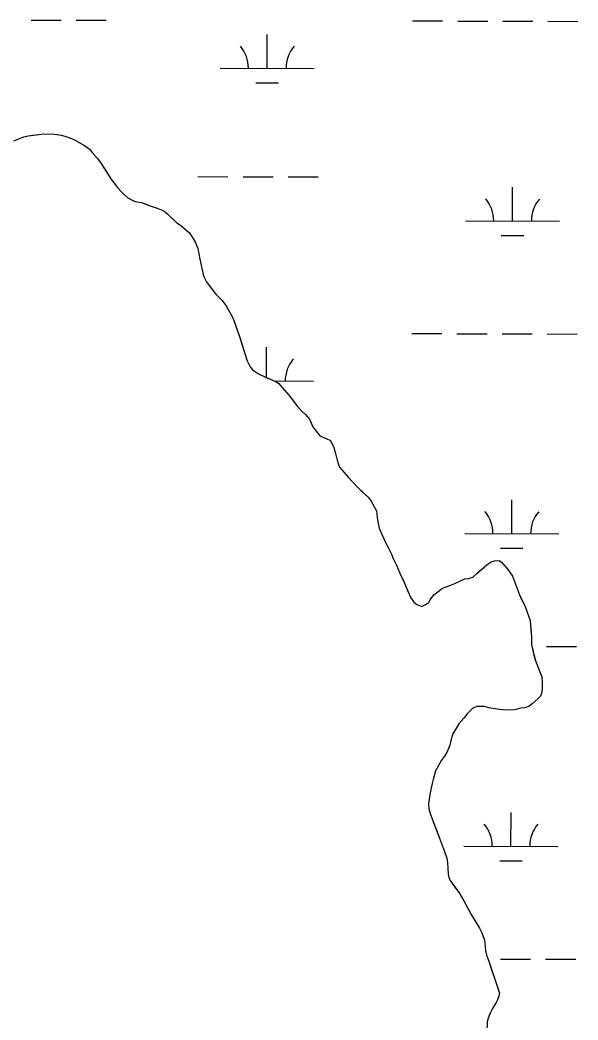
# Model space of a CAD drawing. Extents: x 3172297 to 3210190, y 958463 to 983887.
# Drawn here: x 3189515 to 3190109, y 972638 to 973702 of the extents above; entities that cross this region are included whole.
import ezdxf

# ---------------------------------------------------------------- set-up
doc = ezdxf.new("R2010")
doc.units = 0
for name, color, linetype in [('V-SITE-VEGE', 7, 'Continuous'), ('V-TOPO-SHOR', 7, 'Continuous'), ('V-WETL-SWMP', 7, 'Continuous')]:
    doc.layers.add(name, color=color, linetype=linetype)

msp = doc.modelspace()

# ---------------------------------------------------------------- linework, layer by layer
at = {"layer": 'V-SITE-VEGE'}
for p, q in [((3189508.8, 973573.2), (3189519.4, 973577.4)), ((3189519.4, 973577.4), (3189523.8, 973578.3)), ((3189523.8, 973578.3), (3189535.4, 973579.9)), ((3189535.4, 973579.9), (3189540.4, 973580.4)), ((3189540.4, 973580.4), (3189552, 973580.3)), ((3189552, 973580.3), (3189559.1, 973579)), ((3189559.1, 973579), (3189563, 973577.9)), ((3189563, 973577.9), (3189570, 973575.6)), ((3189570, 973575.6), (3189573.1, 973574.3)), ((3189573.1, 973574.3), (3189583.9, 973568.2)), ((3189583.9, 973568.2), (3189589.2, 973564.1)), ((3189589.2, 973564.1), (3189592.2, 973560.8)), ((3189592.2, 973560.8), (3189597.5, 973554.7)), ((3189597.5, 973554.7), (3189600.9, 973549.9)), ((3189600.9, 973549.9), (3189612.1, 973532.7)), ((3189612.1, 973532.7), (3189619, 973523.4)), ((3189619, 973523.4), (3189623.2, 973518.8)), ((3189623.2, 973518.8), (3189625.6, 973516.4)), ((3189625.6, 973516.4), (3189630, 973512.5)), ((3189630, 973512.5), (3189637.5, 973508.4)), ((3189637.5, 973508.4), (3189644.5, 973507.6)), ((3189644.5, 973507.6), (3189652.6, 973504.3)), ((3189652.6, 973504.3), (3189661.2, 973501.5)), ((3189661.2, 973501.5), (3189666.7, 973499.2)), ((3189666.7, 973499.2), (3189669.7, 973497.4)), ((3189669.7, 973497.4), (3189672.6, 973495.1)), ((3189672.6, 973495.1), (3189675.9, 973491.8)), ((3189675.9, 973491.8), (3189682.3, 973485.9)), ((3189682.3, 973485.9), (3189686, 973483.3)), ((3189686, 973483.3), (3189695.7, 973475.1)), ((3189695.7, 973475.1), (3189699.3, 973469.6)), ((3189699.3, 973469.6), (3189701.5, 973465.7)), ((3189701.5, 973465.7), (3189704.4, 973458.5)), ((3189704.4, 973458.5), (3189706.6, 973447.3)), ((3189706.6, 973447.3), (3189710.5, 973429.4)), ((3189710.5, 973429.4), (3189713.6, 973423.1)), ((3189713.6, 973423.1), (3189719.6, 973414.8)), ((3189719.6, 973414.8), (3189723.8, 973410)), ((3189723.8, 973410), (3189729.9, 973403.7)), ((3189729.9, 973403.7), (3189734.6, 973397.4)), ((3189734.6, 973397.4), (3189741.7, 973384.8)), ((3189741.7, 973384.8), (3189744.6, 973377.1)), ((3189744.6, 973377.1), (3189748.8, 973364.7)), ((3189748.8, 973364.7), (3189755.1, 973344.8)), ((3189755.1, 973344.8), (3189757.1, 973338.9)), ((3189757.1, 973338.9), (3189760.2, 973332.6)), ((3189760.2, 973332.6), (3189762.8, 973329.5)), ((3189762.8, 973329.5), (3189769, 973325.2)), ((3189769, 973325.2), (3189775.8, 973321.9)), ((3189775.8, 973321.9), (3189781.7, 973319.4)), ((3189781.7, 973319.4), (3189787.7, 973316.6)), ((3189787.7, 973316.6), (3189790.7, 973314.8)), ((3189790.7, 973314.8), (3189793.8, 973311.1)), ((3189793.8, 973311.1), (3189801.8, 973302)), ((3189801.8, 973302), (3189810.6, 973290.4)), ((3189810.6, 973290.4), (3189815.5, 973285)), ((3189815.5, 973285), (3189819, 973282)), ((3189819, 973282), (3189823.2, 973277)), ((3189823.2, 973277), (3189827, 973268.7)), ((3189827, 973268.7), (3189834.5, 973259.3)), ((3189834.5, 973259.3), (3189841.1, 973256.5)), ((3189841.1, 973256.5), (3189845.7, 973254.3)), ((3189845.7, 973254.3), (3189849.2, 973246.7)), ((3189849.2, 973246.7), (3189851.5, 973238.8)), ((3189851.5, 973238.8), (3189852.6, 973233.4)), ((3189852.6, 973233.4), (3189853.7, 973229.7)), ((3189853.7, 973229.7), (3189855.3, 973225.7)), ((3189855.3, 973225.7), (3189857.7, 973222.9)), ((3189857.7, 973222.9), (3189860.1, 973220.3)), ((3189860.1, 973220.3), (3189864.5, 973215.1)), ((3189864.5, 973215.1), (3189874.7, 973204.2)), ((3189874.7, 973204.2), (3189885.7, 973193.8)), ((3189885.7, 973193.8), (3189889, 973189.6)), ((3189889, 973189.6), (3189894.6, 973179.2)), ((3189894.6, 973179.2), (3189895.5, 973172.2)), ((3189895.5, 973172.2), (3189896, 973167.6)), ((3189896, 973167.6), (3189897.5, 973160.8)), ((3189897.5, 973160.8), (3189899.5, 973155.8)), ((3189899.5, 973155.8), (3189904.7, 973145.1)), ((3189904.7, 973145.1), (3189907.1, 973140.5)), ((3189907.1, 973140.5), (3189909.1, 973136.1)), ((3189909.1, 973136.1), (3189910.6, 973133.1)), ((3189910.6, 973133.1), (3189912.4, 973128.5)), ((3189912.4, 973128.5), (3189916, 973121.5)), ((3190015.8, 973124.6), (3190020.1, 973126.2)), ((3190020.1, 973126.2), (3190025.2, 973126.4)), ((3190025.2, 973126.4), (3190027.8, 973124.7)), ((3189916, 973121.5), (3189919.5, 973113)), ((3190001.2, 973112.2), (3190011.9, 973121.9)), ((3190011.9, 973121.9), (3190015.8, 973124.6)), ((3190027.8, 973124.7), (3190032.7, 973119.2)), ((3190032.7, 973119.2), (3190035.5, 973115.5)), ((3190035.5, 973115.5), (3190039.5, 973109.7)), ((3189919.5, 973113), (3189924.4, 973102.5)), ((3189977.8, 973102), (3189988.5, 973107.1)), ((3189988.5, 973107.1), (3189992.5, 973107.4)), ((3189992.5, 973107.4), (3189997.1, 973108.9)), ((3189997.1, 973108.9), (3190001.2, 973112.2)), ((3190039.5, 973109.7), (3190042.4, 973101.4)), ((3189924.4, 973102.5), (3189927.8, 973094)), ((3189927.8, 973094), (3189931.1, 973086.8)), ((3189955.8, 973090), (3189960, 973093.1)), ((3189960, 973093.1), (3189963.9, 973096.4)), ((3189963.9, 973096.4), (3189966.7, 973097.8)), ((3189966.7, 973097.8), (3189970.9, 973099.1)), ((3189970.9, 973099.1), (3189977.8, 973102)), ((3190042.4, 973101.4), (3190046.7, 973090)), ((3189931.1, 973086.8), (3189934.4, 973082.2)), ((3189950.4, 973081.7), (3189951.9, 973084.5)), ((3189951.9, 973084.5), (3189955.8, 973090)), ((3190046.7, 973090), (3190051.3, 973080.6)), ((3189934.4, 973082.2), (3189937.5, 973079.8)), ((3189937.5, 973079.8), (3189943, 973077.5)), ((3189943, 973077.5), (3189950.4, 973081.7)), ((3190051.3, 973080.6), (3190053.1, 973076.5)), ((3190053.1, 973076.5), (3190058.2, 973062.7)), ((3190058.2, 973062.7), (3190058.5, 973058.1)), ((3190058.5, 973058.1), (3190059.7, 973045.2)), ((3190059.7, 973042.2), (3190059.5, 973037.3)), ((3190059.7, 973045.2), (3190059.7, 973042.2)), ((3190059.5, 973037.3), (3190063.3, 973020.9)), ((3190063.3, 973020.9), (3190067.6, 973009.8)), ((3190067.6, 973009.8), (3190070.7, 973002.6)), ((3190070.7, 973002.6), (3190071, 972997.1)), ((3190070.8, 972990.6), (3190070.4, 972986.4)), ((3190071, 972997.1), (3190070.8, 972990.6)), ((3190066.7, 972979.6), (3190060.4, 972973.9)), ((3190069.3, 972982.2), (3190066.7, 972979.6)), ((3190070.4, 972986.4), (3190069.3, 972982.2)), ((3189996.7, 972969), (3189991.1, 972963.3)), ((3190001.3, 972971.3), (3189996.7, 972969)), ((3190004.4, 972971.3), (3190001.3, 972971.3)), ((3190009.6, 972971.1), (3190004.4, 972971.3)), ((3190014, 972969.8), (3190009.6, 972971.1)), ((3190025.4, 972967.9), (3190014, 972969.8)), ((3190031.8, 972967.3), (3190025.4, 972967.9)), ((3190041.4, 972967.8), (3190031.8, 972967.3)), ((3190048.2, 972969.4), (3190041.4, 972967.8)), ((3190052.1, 972969.9), (3190048.2, 972969.4)), ((3190056.7, 972971.2), (3190052.1, 972969.9)), ((3190060.4, 972973.9), (3190056.7, 972971.2)), ((3189987.4, 972958.7), (3189982.2, 972952.7)), ((3189991.1, 972963.3), (3189987.4, 972958.7)), ((3189982.2, 972952.7), (3189975.7, 972942.2)), ((3189974, 972936.3), (3189972.7, 972929.9)), ((3189975.7, 972942.2), (3189974, 972936.3)), ((3189972.7, 972929.9), (3189969.5, 972922.4)), ((3189963.8, 972914.1), (3189957.5, 972902.9)), ((3189967.1, 972918.3), (3189963.8, 972914.1)), ((3189969.5, 972922.4), (3189967.1, 972918.3)), ((3189957.5, 972902.9), (3189955, 972893.4)), ((3189955, 972893.4), (3189953.9, 972889.1)), ((3189952.6, 972882.7), (3189951.4, 972877.7)), ((3189953.9, 972889.1), (3189952.6, 972882.7)), ((3189951.4, 972877.7), (3189949.9, 972867.6)), ((3189949.9, 972867.6), (3189950.4, 972862.5)), ((3189950.4, 972862.5), (3189951.7, 972857.3)), ((3189951.7, 972857.3), (3189955.3, 972847.7)), ((3189955.3, 972847.7), (3189961.8, 972831.1)), ((3189961.8, 972831.1), (3189967.1, 972816.9)), ((3189967.1, 972816.9), (3189969.4, 972809.7)), ((3189969.4, 972809.7), (3189970.3, 972804.7)), ((3189970.3, 972804.7), (3189970.7, 972799.2)), ((3189970.7, 972799.2), (3189971, 972792.6)), ((3189971, 972792.6), (3189971.7, 972789.4)), ((3189971.7, 972789.4), (3189973, 972785.9)), ((3189973, 972785.9), (3189982.5, 972772.8)), ((3189982.5, 972772.8), (3189985.2, 972768.7)), ((3189985.2, 972768.7), (3189987.6, 972764.3)), ((3189987.6, 972764.3), (3189995.2, 972749.9)), ((3189995.2, 972749.9), (3190004.2, 972735.3)), ((3190004.2, 972735.3), (3190006.7, 972730.3)), ((3190006.7, 972730.3), (3190008.2, 972726.6)), ((3190008.2, 972726.6), (3190009.4, 972722.8)), ((3190009.4, 972722.8), (3190010.1, 972715.8)), ((3190010.1, 972715.8), (3190010.7, 972711.7)), ((3190010.7, 972711.7), (3190012.1, 972705.6)), ((3190012.1, 972705.6), (3190014.1, 972700.3)), ((3190014.1, 972700.3), (3190020.8, 972680)), ((3190020.8, 972680), (3190025.5, 972666.3)), ((3190023.4, 972659), (3190021.9, 972656.2)), ((3190024.7, 972662.8), (3190023.4, 972659)), ((3190025.5, 972666.3), (3190024.7, 972662.8)), ((3190018, 972649.8), (3190015.6, 972644.7)), ((3190021.9, 972656.2), (3190018, 972649.8)), ((3190013.4, 972639.7), (3190012.4, 972635.5)), ((3190015.6, 972644.7), (3190013.4, 972639.7))]:
    msp.add_line(p, q, dxfattribs=at)
at = {"layer": 'V-TOPO-SHOR'}
for points in [[(3189508.8, 973573.2), (3189519.4, 973577.4), (3189523.8, 973578.3), (3189528.6, 973579), (3189535.4, 973579.9), (3189540.4, 973580.4), (3189552, 973580.3), (3189559.1, 973579), (3189563, 973577.9), (3189570, 973575.6), (3189573.1, 973574.3), (3189583.9, 973568.2), (3189589.2, 973564.1), (3189592.2, 973560.8), (3189597.5, 973554.7), (3189600.9, 973549.9), (3189605.5, 973542.8), (3189612.1, 973532.7), (3189619, 973523.4), (3189623.2, 973518.8), (3189625.6, 973516.4), (3189630, 973512.5), (3189637.5, 973508.4), (3189644.5, 973507.6), (3189648.4, 973506.1), (3189652.6, 973504.3), (3189661.2, 973501.5), (3189666.7, 973499.2), (3189669.7, 973497.4), (3189672.6, 973495.1), (3189675.9, 973491.8), (3189679.9, 973488.1), (3189682.3, 973485.9), (3189686, 973483.3), (3189695.7, 973475.1), (3189699.3, 973469.6), (3189701.5, 973465.7), (3189704.4, 973458.5), (3189706.6, 973447.3), (3189710.5, 973429.4), (3189713.6, 973423.1), (3189719.6, 973414.8), (3189723.8, 973410), (3189729.9, 973403.7), (3189734.6, 973397.4), (3189741.7, 973384.8), (3189744.6, 973377.1), (3189746.1, 973372.5), (3189748.8, 973364.7), (3189751.7, 973355.5), (3189755.1, 973344.8), (3189757.1, 973338.9), (3189760.2, 973332.6), (3189762.8, 973329.5), (3189769, 973325.2), (3189775.8, 973321.9), (3189778.7, 973320.7), (3189781.7, 973319.4), (3189787.7, 973316.6), (3189790.7, 973314.8), (3189793.8, 973311.1), (3189796.9, 973307.6), (3189801.8, 973302), (3189810.6, 973290.4), (3189815.5, 973285), (3189819, 973282), (3189823.2, 973277), (3189824.7, 973273.7), (3189827, 973268.7), (3189834.5, 973259.3), (3189841.1, 973256.5), (3189845.7, 973254.3), (3189849.2, 973246.7), (3189850.3, 973242.6), (3189851.5, 973238.8), (3189852.6, 973233.4), (3189853.7, 973229.7), (3189855.3, 973225.7), (3189857.7, 973222.9), (3189860.1, 973220.3), (3189864.5, 973215.1), (3189874.7, 973204.2), (3189878.4, 973200.7), (3189885.7, 973193.8), (3189889, 973189.6), (3189894.6, 973179.2), (3189895.5, 973172.2), (3189896, 973167.6), (3189897.5, 973160.8), (3189899.5, 973155.8), (3189904.7, 973145.1), (3189907.1, 973140.5), (3189909.1, 973136.1), (3189910.6, 973133.1), (3189912.4, 973128.5), (3189916, 973121.5), (3189919.5, 973113)], [(3189919.5, 973113), (3189922.2, 973107.3), (3189924.4, 973102.5), (3189926.4, 973097.3), (3189927.8, 973094), (3189931.1, 973086.8), (3189934.4, 973082.2), (3189937.5, 973079.8), (3189943, 973077.5), (3189946.9, 973079.7), (3189950.4, 973081.7), (3189951.9, 973084.5), (3189955.8, 973090), (3189960, 973093.1), (3189963.9, 973096.4), (3189966.7, 973097.8), (3189970.9, 973099.1), (3189977.8, 973102), (3189988.5, 973107.1), (3189992.5, 973107.4), (3189997.1, 973108.9), (3190001.2, 973112.2), (3190011.9, 973121.9), (3190015.8, 973124.6), (3190020.1, 973126.2), (3190025.2, 973126.4), (3190027.8, 973124.7), (3190032.7, 973119.2), (3190035.5, 973115.5), (3190039.5, 973109.7), (3190042.4, 973101.4), (3190046.7, 973090), (3190048.7, 973085.9), (3190051.3, 973080.6), (3190053.1, 973076.5), (3190058.2, 973062.7), (3190058.5, 973058.1), (3190059, 973052.9), (3190059.7, 973045.2), (3190059.7, 973042.2), (3190059.5, 973037.3), (3190062.2, 973025.8), (3190063.3, 973020.9), (3190065.1, 973016.1), (3190067.6, 973009.8), (3190070.7, 973002.6), (3190071, 972997.1), (3190070.8, 972990.6), (3190070.4, 972986.4), (3190069.3, 972982.2), (3190066.7, 972979.6), (3190060.4, 972973.9), (3190056.7, 972971.2), (3190052.1, 972969.9), (3190048.2, 972969.4), (3190041.4, 972967.8), (3190031.8, 972967.3), (3190025.4, 972967.9), (3190014, 972969.8), (3190009.6, 972971.1), (3190004.4, 972971.3), (3190001.3, 972971.3), (3189996.7, 972969), (3189991.1, 972963.3), (3189987.4, 972958.7), (3189982.2, 972952.7), (3189975.7, 972942.2), (3189974, 972936.3), (3189972.7, 972929.9), (3189969.5, 972922.4), (3189967.1, 972918.3), (3189963.8, 972914.1), (3189957.5, 972902.9), (3189955, 972893.4), (3189953.9, 972889.1), (3189952.6, 972882.7), (3189951.4, 972877.7), (3189949.9, 972867.6), (3189950.4, 972862.5), (3189951.7, 972857.3), (3189955.3, 972847.7), (3189958, 972840.7), (3189961.8, 972831.1), (3189967.1, 972816.9), (3189969.4, 972809.7), (3189970.3, 972804.7), (3189970.7, 972799.2), (3189971, 972792.6), (3189971.7, 972789.4), (3189973, 972785.9), (3189978.8, 972778), (3189982.5, 972772.8), (3189985.2, 972768.7), (3189987.6, 972764.3), (3189995.2, 972749.9), (3190004.2, 972735.3), (3190006.7, 972730.3), (3190008.2, 972726.6), (3190009.4, 972722.8), (3190010.1, 972715.8), (3190010.7, 972711.7)], [(3190010.7, 972711.7), (3190012.1, 972705.6), (3190014.1, 972700.3), (3190017.5, 972690.1), (3190020.8, 972680), (3190025.5, 972666.3), (3190024.7, 972662.8), (3190023.4, 972659), (3190021.9, 972656.2), (3190018, 972649.8), (3190015.6, 972644.7), (3190013.4, 972639.7), (3190012.4, 972635.5), (3190012.4, 972631.8), (3190010.9, 972620.2), (3190009.6, 972616.5), (3190007.7, 972612.5), (3190005.1, 972608.3), (3189999.8, 972598.2)]]:
    msp.add_lwpolyline(points, dxfattribs=at)
at = {"layer": 'V-WETL-SWMP'}
for p, q in [((3189527.1, 973701.6), (3189559.1, 973701.6)), ((3189575.1, 973701.5), (3189607.1, 973701.4)), ((3189933, 973700.6), (3189965, 973700.6)), ((3189981, 973700.5), (3190013, 973700.4)), ((3190029, 973700.4), (3190061, 973700.3)), ((3190077, 973700.3), (3190109, 973700.2)), ((3189778.3, 973650.3), (3189778.4, 973686.3)), ((3189728.3, 973650.4), (3189828.3, 973650.2)), ((3189766.3, 973634.9), (3189790.3, 973634.8)), ((3189704.6, 973535), (3189736.6, 973534.9)), ((3189752.6, 973534.9), (3189784.6, 973534.8)), ((3189800.6, 973534.8), (3189832.6, 973534.7)), ((3190039.3, 973487.8), (3190039.4, 973523.8)), ((3189989.3, 973487.9), (3190089.3, 973487.6)), ((3190027.3, 973472.4), (3190051.3, 973472.3)), ((3189932.2, 973368), (3189964.2, 973367.9)), ((3189980.2, 973367.8), (3190012.2, 973367.8)), ((3190028.2, 973367.7), (3190060.2, 973367.6)), ((3190076.2, 973367.6), (3190108.2, 973367.5)), ((3189777.5, 973321.2), (3189777.6, 973353.6)), ((3189785.5, 973317.6), (3189827.5, 973317.5)), ((3190038.5, 973155.1), (3190038.6, 973191.1)), ((3189988.5, 973155.2), (3190088.5, 973155)), ((3190026.5, 973139.7), (3190050.5, 973139.6)), ((3190075.4, 973034.9), (3190107.4, 973034.9)), ((3190037.7, 972822.4), (3190037.8, 972858.4)), ((3189987.7, 972822.5), (3190087.7, 972822.3)), ((3190025.7, 972807), (3190049.7, 972807)), ((3190026.6, 972702.4), (3190058.6, 972702.3)), ((3190074.6, 972702.3), (3190106.6, 972702.2))]:
    msp.add_line(p, q, dxfattribs=at)
msp.add_lwpolyline([(3189508.8, 973573.2), (3189519.4, 973577.4), (3189523.8, 973578.3), (3189528.6, 973579), (3189535.4, 973579.9), (3189540.4, 973580.4), (3189552, 973580.3), (3189559.1, 973579), (3189563, 973577.9), (3189570, 973575.6), (3189573.1, 973574.3), (3189583.9, 973568.2), (3189589.2, 973564.1), (3189592.2, 973560.8), (3189597.5, 973554.7), (3189600.9, 973549.9), (3189605.5, 973542.8), (3189612.1, 973532.7), (3189619, 973523.4), (3189623.2, 973518.8), (3189625.6, 973516.4), (3189630, 973512.5), (3189637.5, 973508.4), (3189644.5, 973507.6), (3189648.4, 973506.1), (3189652.6, 973504.3), (3189661.2, 973501.5), (3189666.7, 973499.2), (3189669.7, 973497.4), (3189672.6, 973495.1), (3189675.9, 973491.8), (3189679.9, 973488.1), (3189682.3, 973485.9), (3189686, 973483.3), (3189695.7, 973475.1), (3189699.3, 973469.6), (3189701.5, 973465.7), (3189704.4, 973458.5), (3189706.6, 973447.3), (3189710.5, 973429.4), (3189713.6, 973423.1), (3189719.6, 973414.8), (3189723.8, 973410), (3189729.9, 973403.7), (3189734.6, 973397.4), (3189741.7, 973384.8), (3189744.6, 973377.1), (3189746.1, 973372.5), (3189748.8, 973364.7), (3189751.7, 973355.5), (3189755.1, 973344.8), (3189757.1, 973338.9), (3189760.2, 973332.6), (3189762.8, 973329.5), (3189769, 973325.2), (3189775.8, 973321.9), (3189778.7, 973320.7), (3189781.7, 973319.4), (3189787.7, 973316.6), (3189790.7, 973314.8), (3189793.8, 973311.1), (3189796.9, 973307.6), (3189801.8, 973302), (3189810.6, 973290.4), (3189815.5, 973285), (3189819, 973282), (3189823.2, 973277), (3189824.7, 973273.7), (3189827, 973268.7), (3189834.5, 973259.3), (3189841.1, 973256.5), (3189845.7, 973254.3), (3189849.2, 973246.7), (3189850.3, 973242.6), (3189851.5, 973238.8), (3189852.6, 973233.4), (3189853.7, 973229.7), (3189855.3, 973225.7), (3189857.7, 973222.9), (3189860.1, 973220.3), (3189864.5, 973215.1), (3189874.7, 973204.2), (3189878.4, 973200.7), (3189885.7, 973193.8), (3189889, 973189.6), (3189894.6, 973179.2), (3189895.5, 973172.2), (3189896, 973167.6), (3189897.5, 973160.8), (3189899.5, 973155.8), (3189904.7, 973145.1), (3189907.1, 973140.5), (3189909.1, 973136.1), (3189910.6, 973133.1), (3189912.4, 973128.5), (3189916, 973121.5), (3189919.5, 973113), (3189922.2, 973107.3), (3189924.4, 973102.5), (3189926.4, 973097.3), (3189927.8, 973094), (3189931.1, 973086.8), (3189934.4, 973082.2), (3189937.5, 973079.8), (3189943, 973077.5), (3189946.9, 973079.7), (3189950.4, 973081.7), (3189951.9, 973084.5), (3189955.8, 973090), (3189960, 973093.1), (3189963.9, 973096.4), (3189966.7, 973097.8), (3189970.9, 973099.1), (3189977.8, 973102), (3189988.5, 973107.1), (3189992.5, 973107.4), (3189997.1, 973108.9), (3190001.2, 973112.2), (3190011.9, 973122), (3190015.8, 973124.6), (3190020.1, 973126.2), (3190025.2, 973126.4), (3190027.8, 973124.7), (3190032.7, 973119.2), (3190035.5, 973115.5), (3190039.5, 973109.7), (3190042.4, 973101.4), (3190046.7, 973090), (3190048.7, 973085.9), (3190051.3, 973080.6), (3190053.1, 973076.5), (3190058.2, 973062.7), (3190058.5, 973058.1), (3190059, 973052.9), (3190059.7, 973045.2), (3190059.7, 973042.2), (3190059.5, 973037.3), (3190062.2, 973025.8), (3190063.3, 973020.9), (3190065.1, 973016.1), (3190067.6, 973009.8), (3190070.7, 973002.6), (3190071, 972997.1), (3190070.8, 972990.6), (3190070.4, 972986.4), (3190069.3, 972982.2), (3190066.7, 972979.6), (3190060.4, 972973.9), (3190056.7, 972971.2), (3190052.1, 972969.9), (3190048.2, 972969.4), (3190041.4, 972967.8), (3190031.8, 972967.3), (3190025.4, 972967.9), (3190014, 972969.8), (3190009.6, 972971.1), (3190004.4, 972971.3), (3190001.3, 972971.3), (3189996.7, 972969), (3189991.1, 972963.3), (3189987.4, 972958.7), (3189982.2, 972952.7), (3189975.7, 972942.2), (3189974, 972936.3), (3189972.7, 972929.9), (3189969.4, 972922.4), (3189967.1, 972918.3), (3189963.8, 972914.1), (3189957.5, 972902.9), (3189955, 972893.4), (3189953.9, 972889.1), (3189952.6, 972882.7), (3189951.4, 972877.7), (3189949.9, 972867.6), (3189950.4, 972862.5), (3189951.7, 972857.3), (3189955.3, 972847.7), (3189958, 972840.7), (3189961.8, 972831.1), (3189967.1, 972816.9), (3189969.3, 972809.7), (3189970.3, 972804.7), (3189970.7, 972799.2), (3189971, 972792.6), (3189971.7, 972789.4), (3189973, 972785.9), (3189978.8, 972778), (3189982.5, 972772.8), (3189985.2, 972768.7), (3189987.6, 972764.3), (3189995.2, 972749.9), (3190004.2, 972735.3), (3190006.7, 972730.3), (3190008.2, 972726.6), (3190009.4, 972722.8), (3190010.1, 972715.8), (3190010.7, 972711.7), (3190012.1, 972705.6), (3190014.1, 972700.3), (3190017.5, 972690.1), (3190020.8, 972680), (3190025.5, 972666.3), (3190024.7, 972662.8), (3190023.4, 972659), (3190021.9, 972656.2), (3190018, 972649.8), (3190015.6, 972644.7), (3190013.4, 972639.7), (3190012.4, 972635.5)], dxfattribs=at)
for centre, start, end in [((3189723.1, 973650.9), 359.0865, 40.6302), ((3189833.6, 973650.6), 139.0865, 180.6302), ((3189984.1, 973488.4), 359.0865, 40.6302), ((3190094.6, 973488.1), 139.0865, 180.6302), ((3189832.7, 973317.9), 139.0865, 180.6302), ((3189983.3, 973155.7), 359.0865, 40.6302), ((3190093.8, 973155.4), 139.0865, 180.6302), ((3189982.5, 972823), 359.0865, 40.6302), ((3190092.9, 972822.8), 139.0865, 180.6302)]:
    msp.add_arc(centre, 35.2, start, end, dxfattribs=at)

doc.saveas('drawing.dxf')
